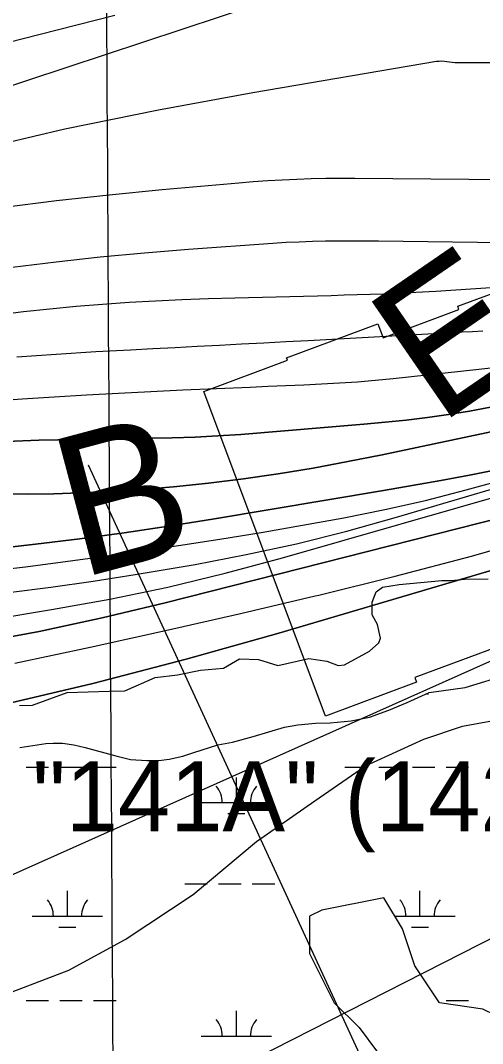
# Model space of a CAD drawing. Extents: x 3477039 to 3515015, y 546746 to 572297.
# Drawn here: x 3507483 to 3508141, y 556455 to 557913 of the extents above; entities that cross this region are included whole.
import ezdxf

# ---------------------------------------------------------------- set-up
doc = ezdxf.new("R2010")
doc.units = 0
for name, color, linetype in [('V-CHAN-NAID', 7, 'Continuous'), ('V-GRID-MAJR', 7, 'Continuous'), ('V-RIVR-EDGE', 7, 'Continuous'), ('V-RIVR-IDEN', 7, 'Continuous'), ('V-RIVR-RANG', 7, 'Continuous'), ('V-RRAP-RVMT', 7, 'Continuous'), ('V-SITE-VEGE', 7, 'Continuous'), ('V-TOPO-DPTH', 7, 'Continuous'), ('V-TOPO-MAJR', 7, 'Continuous'), ('V-TOPO-MINR', 7, 'Continuous'), ('V-TOPO-WATR', 7, 'Continuous'), ('V-WETL-SWMP', 7, 'Continuous')]:
    doc.layers.add(name, color=color, linetype=linetype)

msp = doc.modelspace()

# ---------------------------------------------------------------- linework, layer by layer
at = {"layer": 'V-GRID-MAJR'}
msp.add_spline([(3507641.8, 552264.6), (3507603.9, 558323.6), (3507566, 564384.6), (3507528.1, 570445.5), (3507528.1, 570447.4)], degree=3, dxfattribs=at)
at = {"layer": 'V-RIVR-EDGE'}
for points in [[(3507481.8, 556937.1), (3507500.4, 556937.6), (3507549.7, 556955.5), (3507609.7, 556957.2), (3507631.9, 556957.7), (3507675.2, 556976.8), (3507707, 556980.9), (3507739.5, 556987.5), (3507772.5, 556990.4), (3507795.3, 557003.5), (3507822.3, 557002.3), (3507849.9, 556993.8), (3507893.8, 557003.9), (3507919.6, 557000.2), (3507935.8, 556994.2), (3507944.8, 556994.8), (3507980.3, 557014.5), (3507993.5, 557026.5), (3507995.9, 557033.1), (3507991.8, 557052.3), (3507984, 557066.1), (3507984, 557084.1), (3507989.5, 557099.1), (3507998.5, 557105.7), (3508022.5, 557109.2), (3508083.2, 557115.1)], [(3508083.2, 557115.1), (3508096.4, 557115.1), (3508115.6, 557116.8), (3508149.2, 557117.3)]]:
    msp.add_lwpolyline(points, dxfattribs=at)
at = {"layer": 'V-RIVR-RANG'}
msp.add_line((3508039.8, 556280.3), (3507580.2, 557279.7), dxfattribs=at)
at = {"layer": 'V-RRAP-RVMT'}
for p, q in [((3508105.8, 557506), (3508236, 557554.6)), ((3508107.5, 557501.4), (3508105.8, 557506)), ((3507999.5, 557461.1), (3508107.5, 557501.4)), ((3507862.3, 557432.6), (3507992.1, 557481)), ((3507992.1, 557481), (3507999.5, 557461.1)), ((3507863.6, 557429), (3507862.3, 557432.6)), ((3507744.6, 557384.6), (3507863.6, 557429)), ((3507917.4, 556921.8), (3507744.6, 557384.6)), ((3508163.8, 557021.1), (3508044.9, 556976.7)), ((3508047.3, 556970.2), (3507917.4, 556921.8)), ((3508044.9, 556976.7), (3508047.3, 556970.2))]:
    msp.add_line(p, q, dxfattribs=at)
at = {"layer": 'V-SITE-VEGE'}
msp.add_lwpolyline([(3507438.7, 556516.7), (3507552.2, 556559.7), (3507632.4, 556603.3), (3507729.2, 556667.6), (3507819.2, 556742.9), (3507902.2, 556801.1), (3507974.6, 556851.1), (3508057.7, 556889), (3508112.7, 556907.6), (3508156.9, 556915.5), (3508193.7, 556915.7), (3508257.2, 556926.9), (3508344.1, 556955.5), (3508543.1, 557043.4), (3508748.2, 557176.5), (3508880.5, 557285.5), (3508985.2, 557374.3), (3509102.1, 557448.7), (3509144.9, 557474.4), (3509201.4, 557482.7), (3509281.6, 557486.4), (3509343.9, 557496.8), (3509384, 557545.7), (3509430.1, 557630.6)], dxfattribs=at)
at = {"layer": 'V-TOPO-DPTH'}
for points in [[(3509751.3, 558033.3), (3509379.5, 557790.7), (3509256.1, 557711.2), (3509132, 557632.8), (3509007, 557555.9), (3508881.3, 557480), (3508636.1, 557334.1), (3508632.6, 557332), (3508629, 557329.9), (3508625.4, 557327.7), (3508621.9, 557325.6), (3508618.3, 557323.5), (3508614.6, 557321.6), (3508610.9, 557319.8), (3508607.1, 557318.1), (3508605.6, 557317.6), (3508601, 557315.8), (3508596.3, 557314.2), (3508591.6, 557312.7), (3508586.9, 557311.4), (3507689.2, 557083.2), (3507599.7, 557061.9), (3507509.8, 557042.5), (3507419.4, 557025.8)], [(3507419.4, 557025.8), (3507509.8, 557042.5), (3507599.7, 557061.9), (3507689.2, 557083.2), (3508586.9, 557311.4), (3508591.6, 557312.7), (3508596.3, 557314.2), (3508601, 557315.8), (3508605.6, 557317.6), (3508607.1, 557318.1), (3508610.9, 557319.8), (3508614.6, 557321.6), (3508618.3, 557323.5), (3508621.9, 557325.6), (3508625.4, 557327.7), (3508629, 557329.9), (3508632.6, 557332), (3508636.1, 557334.1), (3508881.3, 557480), (3509007, 557555.9), (3509132, 557632.8), (3509256.1, 557711.2), (3509379.5, 557790.7), (3509751.3, 558033.3)], [(3509454.5, 557766.8), (3509359.5, 557699.2), (3509262.3, 557634.7), (3509163.7, 557572.4), (3509038.5, 557496.1), (3509001.4, 557473.5), (3508964.2, 557450.9), (3508927, 557428.3), (3508889.8, 557405.9), (3508852.2, 557383.9), (3508814.3, 557362.7), (3508775.9, 557342.5), (3508737, 557323.1), (3508667.9, 557289.7), (3508646.6, 557280), (3508624.9, 557271.1), (3508602.8, 557263.1), (3508580.5, 557255.9), (3507851.3, 557040.2), (3507719.2, 557003), (3507586.5, 556968.3), (3507452.9, 556937.1)], [(3507457.6, 557238.8), (3507494.2, 557238.2), (3507530.9, 557238.7), (3507567.6, 557239.9), (3507600.9, 557241.5), (3507651, 557244.5), (3507701, 557248.5), (3507750.9, 557253.8), (3507800.7, 557259.9), (3507850.3, 557267.3), (3507899.8, 557275.3), (3507949.2, 557284.5), (3507998.4, 557294.3), (3508500.8, 557400.5)], [(3508500.8, 557400.5), (3507998.4, 557294.3), (3507949.2, 557284.5), (3507899.8, 557275.3), (3507850.3, 557267.3), (3507800.7, 557259.9), (3507750.9, 557253.8), (3507701, 557248.5), (3507651, 557244.5), (3507600.9, 557241.5), (3507567.6, 557239.9), (3507530.9, 557238.7), (3507494.2, 557238.2), (3507457.6, 557238.8)], [(3507463.3, 557313.1), (3507509.4, 557314.9), (3507536.4, 557315.7), (3507569, 557316.6), (3507601.6, 557317.2), (3507634.2, 557317.7), (3507666.8, 557317.9), (3507699.4, 557318.4), (3507732, 557319.3), (3507764.5, 557321.1), (3507797, 557323.4), (3507972.2, 557337.8), (3508002.4, 557340.6), (3508032.6, 557343.7), (3508062.7, 557347.4), (3508092.8, 557351.5), (3508122.8, 557356.4), (3508152.6, 557362)], [(3508152.6, 557362), (3508122.8, 557356.4), (3508092.8, 557351.5), (3508062.7, 557347.4), (3508032.6, 557343.7), (3508002.4, 557340.6), (3507972.2, 557337.8), (3507797, 557323.4), (3507764.5, 557321.1), (3507732, 557319.3), (3507699.4, 557318.4), (3507666.8, 557317.9), (3507634.2, 557317.7), (3507601.6, 557317.2), (3507569, 557316.6), (3507536.4, 557315.7), (3507509.4, 557314.9), (3507463.3, 557313.1)], [(3507466.5, 557098), (3507526.7, 557105.8), (3507586.7, 557114.2), (3507646.6, 557123.5), (3507706.4, 557133.5), (3507732.2, 557138), (3507804.5, 557152), (3507876.4, 557167.6), (3507947.8, 557185.6), (3508018.8, 557205.3), (3508532.1, 557356.9)], [(3507466.5, 557098), (3507526.7, 557105.8), (3507586.7, 557114.2), (3507646.6, 557123.5), (3507706.4, 557133.5), (3507732.2, 557138), (3507804.5, 557152), (3507876.4, 557167.6), (3507947.8, 557185.6), (3508018.8, 557205.3), (3508532.1, 557356.9)], [(3508162.9, 557273.1), (3508122.4, 557265.3), (3508081.7, 557257.6), (3508041, 557250.4), (3508000.3, 557243.3), (3507756.9, 557202.4), (3507694.1, 557192.4), (3507631.1, 557183), (3507568.1, 557174.6), (3507504.9, 557166.8), (3507442.7, 557159.7)], [(3508162.9, 557273.1), (3508122.4, 557265.3), (3508081.7, 557257.6), (3508041, 557250.4), (3508000.3, 557243.3), (3507756.9, 557202.4), (3507694.1, 557192.4), (3507631.1, 557183), (3507568.1, 557174.6), (3507504.9, 557166.8), (3507442.7, 557159.7)]]:
    msp.add_lwpolyline(points, dxfattribs=at)
at = {"layer": 'V-TOPO-MAJR'}
for points in [[(3507413.7, 557727.7), (3507546.4, 557758.7), (3507680, 557785.9), (3507814.1, 557810.6), (3508075.8, 557855.1), (3508079.5, 557855.5), (3508083.2, 557855.6), (3508086.9, 557855.4), (3508090.5, 557854.9), (3508094.2, 557854.3), (3508097.9, 557853.8), (3508101.7, 557853.6), (3508105.4, 557853.4), (3508194.4, 557853.2), (3508217.9, 557856), (3508240.1, 557862.2), (3508260.1, 557873.4), (3508278.8, 557888), (3508439.6, 558048.3)], [(3507439.8, 557370.9), (3507485.6, 557374), (3507531.4, 557377), (3507577.2, 557379.8), (3507623, 557382.3), (3507668.9, 557384.6), (3507714.7, 557386.7), (3507810.3, 557390.8), (3507835.7, 557391.9), (3507861.2, 557393), (3507886.6, 557394.1), (3507912.1, 557395.2), (3507937.5, 557396.6), (3507963, 557398.2), (3507988.3, 557400.4), (3508013.7, 557402.9), (3508357.8, 557440.4)]]:
    msp.add_lwpolyline(points, dxfattribs=at)
at = {"layer": 'V-TOPO-MINR'}
for points in [[(3507790.4, 556420.3), (3508808, 556938.3), (3508821, 556944.5), (3508833.7, 556951.3), (3508845.7, 556959), (3508857.5, 556967.3), (3509812.3, 557699.6), (3509840.4, 557721.6), (3509868.3, 557743.9), (3509895.8, 557766.7), (3509923.1, 557789.8), (3509950, 557813.4), (3509976.6, 557837.2), (3510002.8, 557861.4), (3510028.8, 557885.9), (3510197.8, 558047.7)], [(3506676.1, 557558.1), (3508095.3, 558027.7)], [(3506573.4, 556294.2), (3508654.5, 557224.7), (3508654.7, 557224.8), (3508654.9, 557224.9), (3508899.5, 557366.9), (3509020.5, 557440), (3509139.6, 557516), (3509255.9, 557596.2), (3509370.4, 557679.1), (3509769.9, 557979.7)], [(3507401.3, 557865.7), (3507509.5, 557893.1), (3507617.7, 557920.8)], [(3507452.9, 556937.1), (3507586.5, 556968.3), (3507719.2, 557003), (3507851.3, 557040.2), (3508580.5, 557255.9), (3508602.8, 557263.1), (3508624.9, 557271.1), (3508646.6, 557280), (3508667.9, 557289.7), (3508737, 557323.1), (3508775.9, 557342.5), (3508814.3, 557362.7), (3508852.2, 557383.9), (3508889.8, 557405.9), (3508927, 557428.3), (3508964.2, 557450.9), (3509001.4, 557473.5), (3509038.5, 557496.1), (3509163.7, 557572.4), (3509262.3, 557634.7), (3509359.5, 557699.2), (3509454.5, 557766.8)], [(3507460, 557647), (3507534.8, 557656.6), (3507609.8, 557664.9), (3507685, 557672.3), (3507794.3, 557682), (3507814.8, 557683.7), (3507835.4, 557685.1), (3507856.1, 557686.3), (3507876.7, 557687.3), (3507897.3, 557688), (3507918, 557688.4), (3507938.6, 557688.6), (3507959.3, 557688.6), (3508175.5, 557686.7)], [(3507471.6, 557561.8), (3507534.2, 557569.4), (3507596.9, 557576.3), (3507659.7, 557582.2), (3507722.6, 557587.2), (3507842.6, 557595.9), (3507861.4, 557597.1), (3507880.2, 557598), (3507899, 557598.6), (3507917.8, 557599), (3507936.6, 557599.2), (3507955.4, 557599.2), (3507974.2, 557599.2), (3507993, 557599), (3508204.2, 557596.5)], [(3507431.7, 557491.6), (3507487.7, 557498.3), (3507525.2, 557502.4), (3507562.7, 557506), (3507600.3, 557509), (3507637.9, 557511.6), (3507675.5, 557513.6), (3507713.2, 557515.4), (3507750.9, 557516.8), (3507788.5, 557518), (3507925.5, 557521.5), (3507944.2, 557522.1), (3507962.8, 557522.6), (3507981.4, 557523.2), (3508000.1, 557523.9), (3508018.7, 557524.6), (3508037.3, 557525.5), (3508055.9, 557526.6), (3508074.5, 557527.7), (3508395, 557548.8)], [(3507478, 557434), (3507534.3, 557437.8), (3507590.7, 557441.3), (3507640.2, 557444), (3507671.8, 557445.7), (3507703.4, 557447.4), (3507735, 557449.1), (3507766.5, 557450.7), (3507798.1, 557452.3), (3507829.7, 557453.9), (3507861.3, 557455.6), (3507892.8, 557457.3), (3508097.3, 557468.5), (3508112.1, 557469.3), (3508126.8, 557470.2), (3508141.5, 557471.1)], [(3507457.6, 557238.8), (3507494.2, 557238.2), (3507530.9, 557238.7), (3507567.6, 557239.9), (3507600.9, 557241.5), (3507651, 557244.5), (3507701, 557248.5), (3507750.9, 557253.8), (3507800.7, 557259.9), (3507850.3, 557267.3), (3507899.8, 557275.3), (3507949.2, 557284.5), (3507998.4, 557294.3), (3508500.8, 557400.5)], [(3507463.3, 557313.1), (3507509.4, 557314.9), (3507536.4, 557315.7), (3507569, 557316.6), (3507601.6, 557317.2), (3507634.2, 557317.7), (3507666.8, 557317.9), (3507699.4, 557318.4), (3507732, 557319.3), (3507764.5, 557321.1), (3507797, 557323.4), (3507972.2, 557337.8), (3508002.4, 557340.6), (3508032.6, 557343.7), (3508062.7, 557347.4), (3508092.8, 557351.5), (3508122.8, 557356.4), (3508152.6, 557362)], [(3507466.5, 557098), (3507526.7, 557105.8), (3507586.7, 557114.2), (3507646.6, 557123.5), (3507706.4, 557133.5), (3507732.2, 557138), (3507804.5, 557152), (3507876.4, 557167.6), (3507947.8, 557185.6), (3508018.8, 557205.3), (3508532.1, 557356.9)], [(3507442, 557059.7), (3507527.5, 557073.6), (3507610.5, 557088.6), (3507693, 557105.6), (3507774.8, 557125.4), (3507856.2, 557147.2), (3508525.3, 557339.2)], [(3507442.7, 557159.7), (3507504.9, 557166.8), (3507568.1, 557174.6), (3507631.1, 557183), (3507694.1, 557192.4), (3507756.9, 557202.4), (3508000.3, 557243.3), (3508041, 557250.4), (3508081.7, 557257.6), (3508122.4, 557265.3), (3508162.9, 557273.1)], [(3507423, 557126.8), (3507490.5, 557134.7), (3507557.8, 557143.4), (3507625.1, 557152.8), (3507708.4, 557165.1), (3507767.3, 557174.1), (3507826.2, 557183.6), (3507884.9, 557193.8), (3507943.6, 557204.4), (3508001.9, 557216.3), (3508060, 557229.3), (3508117.7, 557244.1), (3508175.1, 557260.1)], [(3507475.4, 556997.2), (3507582.6, 557020.1), (3507689.6, 557043.7), (3507796.4, 557068.1), (3507903, 557093.1), (3507908, 557094.3), (3508016.8, 557121.5), (3508125.2, 557150), (3508233, 557180.7)]]:
    msp.add_lwpolyline(points, dxfattribs=at)
at = {"layer": 'V-TOPO-WATR'}
msp.add_lwpolyline([(3507419.4, 557025.8), (3507509.8, 557042.5), (3507599.7, 557061.9), (3507689.2, 557083.2), (3508586.9, 557311.4), (3508591.6, 557312.7), (3508596.3, 557314.2), (3508601, 557315.8), (3508605.6, 557317.6), (3508607.1, 557318.1), (3508610.9, 557319.8), (3508614.6, 557321.6), (3508618.3, 557323.5), (3508621.9, 557325.6), (3508625.4, 557327.7), (3508629, 557329.9), (3508632.6, 557332), (3508636.1, 557334.1), (3508881.3, 557480), (3509007, 557555.9), (3509132, 557632.8), (3509256.1, 557711.2), (3509379.5, 557790.7), (3509751.3, 558033.3)], dxfattribs=at)
at = {"layer": 'V-WETL-SWMP'}
for p, q in [((3508061.9, 556953.8), (3508064.1, 556953.8)), ((3507491.4, 556849.2), (3507523.4, 556849.2)), ((3507539.4, 556849.2), (3507571.4, 556849.2)), ((3507587.4, 556849.2), (3507619.4, 556849.2)), ((3507945.3, 556849.2), (3507977.3, 556849.2)), ((3507993.3, 556849.2), (3508025.3, 556849.2)), ((3508041.3, 556849.2), (3508073.3, 556849.2)), ((3508089.3, 556849.2), (3508121.3, 556849.2)), ((3507790.7, 556798.5), (3507790.7, 556834.5)), ((3507740.7, 556798.5), (3507840.7, 556798.5)), ((3507778.7, 556783), (3507802.7, 556783)), ((3507717.3, 556683), (3507749.3, 556683)), ((3507765.3, 556683), (3507797.3, 556683)), ((3507813.3, 556683), (3507845.3, 556683)), ((3507550.2, 556636.6), (3507550.2, 556672.6)), ((3508052.1, 556636.6), (3508052.1, 556672.6)), ((3507500.2, 556636.6), (3507600.2, 556636.6)), ((3508016.4, 556636.6), (3508102.1, 556636.6)), ((3507538.2, 556621.2), (3507562.2, 556621.2)), ((3508040.1, 556621.2), (3508064.1, 556621.2)), ((3507491.4, 556516.5), (3507523.4, 556516.5)), ((3507539.4, 556516.5), (3507571.4, 556516.5)), ((3507587.4, 556516.5), (3507619.4, 556516.5)), ((3508089.3, 556516.5), (3508121.3, 556516.5)), ((3507790.7, 556465.8), (3507790.7, 556501.8)), ((3507740.7, 556465.8), (3507840.7, 556465.8))]:
    msp.add_line(p, q, dxfattribs=at)
for points in [[(3509515.6, 557429.2), (3509145.7, 557068.1), (3508811, 556812.6), (3508397, 556601.2), (3508159.1, 556495.5), (3508141.5, 556504.3), (3508079.8, 556513.1), (3508044.6, 556566), (3508027, 556618.9), (3508000.6, 556662.9), (3507912.5, 556645.3), (3507894.9, 556636.5), (3507894.9, 556583.6), (3507930.1, 556513.1), (3507965.3, 556477.9), (3507991.8, 556442.7)], [(3507482.5, 556877.2), (3507519.4, 556883), (3507529.8, 556883.4), (3507543.2, 556883.5), (3507559.3, 556880.7), (3507575.4, 556877.1), (3507618.9, 556865.3), (3507640.1, 556860.2), (3507663.4, 556858.4), (3507680.5, 556858.5), (3507695, 556860.3), (3507714.6, 556864.8), (3507730.1, 556869.8), (3507764.3, 556881.1), (3507785.3, 556884.9), (3507814.6, 556892.6), (3507859.4, 556906.2), (3507878.4, 556909.3), (3507903.5, 556911.9), (3507924, 556912.1), (3507954.3, 556915.1), (3507980.1, 556920.3), (3508007.8, 556930.3), (3508033.7, 556941.2), (3508065.2, 556955.3), (3508116.4, 556962.4), (3508178.7, 556981.4)]]:
    msp.add_lwpolyline(points, dxfattribs=at)
for centre, start, end in [((3507735.5, 556798.9), 359.2282, 40.7718), ((3507845.9, 556798.9), 139.2282, 180.7718), ((3507495, 556637.1), 359.2282, 40.7718), ((3507605.5, 556637.1), 139.2282, 180.7718), ((3507996.9, 556637.1), 359.2282, 40.7718), ((3508107.4, 556637.1), 139.2282, 180.7718), ((3507735.5, 556466.3), 359.2282, 40.7718), ((3507845.9, 556466.3), 139.2282, 180.7718)]:
    msp.add_arc(centre, 35.2, start, end, dxfattribs=at)

# ---------------------------------------------------------------- texts
at = {"layer": 'V-CHAN-NAID'}
msp.add_text('WEGO "141A" (142.3)', height=100, dxfattribs=at).set_placement((3507039.7, 556757.6))
at = {"layer": 'V-RIVR-IDEN'}
for s, rotation, p in [('E', 34.5277, (3508078.8, 557335.3)), ('B', 14.9128, (3507567.4, 557117.7))]:
    msp.add_text(s, height=200, rotation=rotation, dxfattribs=at).set_placement(p)

doc.saveas('drawing.dxf')
